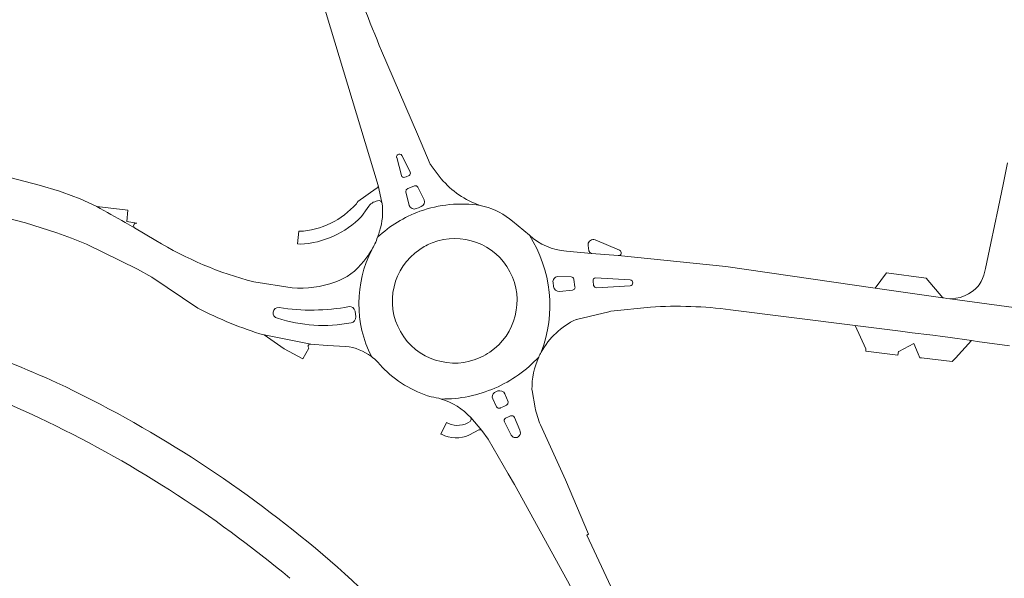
# Model space of a CAD drawing. Header units: metres. Extents: x 166325 to 190320, y 381923 to 404576.
# Tile 965 of 1056: x 181797 to 181979, y 385349 to 385452. Entities that reach past the tile are written whole.
import ezdxf

# ---------------------------------------------------------------- set-up
doc = ezdxf.new("R2010")
doc.units = ezdxf.units.M
doc.layers.add('B-WE-VH-VERHARDING_ASFALT-GV', color=8, linetype='Continuous', lineweight=18)
doc.layers.add('B-WE-VH-VERHARDING_BETONSTRAATSTEEN-GV', color=8, linetype='Continuous', lineweight=18)

msp = doc.modelspace()

# ---------------------------------------------------------------- linework, layer by layer
at = {"layer": 'B-WE-VH-VERHARDING_ASFALT-GV', "flags": 128}
for points in [[(181845.077, 385483.363), (181848.062, 385471.703), (181849.417, 385466.41), (181863.082, 385421.331), (181863.75, 385418.178)], [(181845.077, 385483.363), (181848.062, 385471.703), (181849.417, 385466.41), (181863.082, 385421.331), (181863.75, 385418.178)], [(181845.077, 385483.363), (181848.062, 385471.703), (181849.417, 385466.41), (181863.082, 385421.331), (181863.75, 385418.178)], [(181870.324, 385430.813), (181863.709, 385446.189)], [(181870.324, 385430.813), (181863.709, 385446.189)], [(181870.324, 385430.813), (181863.709, 385446.189)], [(181874.74, 385422.552), (181872.867, 385425.02), (181872.773, 385425.143), (181872.68, 385425.266), (181870.324, 385430.813)], [(181874.74, 385422.552), (181872.867, 385425.02), (181872.773, 385425.143), (181872.68, 385425.266), (181870.324, 385430.813)], [(181874.74, 385422.552), (181872.867, 385425.02), (181872.773, 385425.143), (181872.68, 385425.266), (181870.324, 385430.813)], [(181867.444, 385426.857), (181867.453, 385426.838), (181868.961, 385423.848)], [(181867.444, 385426.857), (181867.453, 385426.838), (181868.961, 385423.848)], [(181866.494, 385426.461), (181866.482, 385426.507)], [(181866.494, 385426.461), (181866.482, 385426.507)], [(181867.353, 385423.188), (181866.494, 385426.461)], [(181867.353, 385423.188), (181866.494, 385426.461)], [(181867.353, 385423.188), (181866.494, 385426.461)], [(181979.391, 385425.482), (181978.641, 385421.816), (181977.676, 385417.091), (181976.351, 385410.668), (181975.325, 385406.003), (181975.022, 385404.769), (181974.797, 385404.145), (181974.51, 385403.547), (181974.163, 385402.982), (181973.905, 385402.656), (181973.408, 385402.158), (181972.857, 385401.719), (181972.169, 385401.276), (181971.434, 385400.917), (181970.661, 385400.646), (181969.863, 385400.468), (181968.832, 385400.362), (181984.649, 385398.239)], [(181979.391, 385425.482), (181978.641, 385421.816), (181977.676, 385417.091), (181976.351, 385410.668), (181975.325, 385406.003), (181975.022, 385404.769), (181974.797, 385404.145), (181974.51, 385403.547), (181974.163, 385402.982), (181973.905, 385402.656), (181973.408, 385402.158), (181972.857, 385401.719), (181972.169, 385401.276), (181971.434, 385400.917), (181970.661, 385400.646), (181969.863, 385400.468), (181968.832, 385400.362), (181984.649, 385398.239)], [(181979.391, 385425.482), (181978.641, 385421.816), (181977.676, 385417.091), (181976.351, 385410.668), (181975.325, 385406.003), (181975.022, 385404.769), (181974.797, 385404.145), (181974.51, 385403.547), (181974.163, 385402.982), (181973.905, 385402.656), (181973.408, 385402.158), (181972.857, 385401.719), (181972.169, 385401.276), (181971.434, 385400.917), (181970.661, 385400.646), (181969.863, 385400.468), (181968.832, 385400.362), (181984.649, 385398.239)], [(181868.773, 385423.145), (181868.254, 385422.938)], [(181868.773, 385423.145), (181868.254, 385422.938)], [(181868.961, 385423.848), (181868.992, 385423.786)], [(181868.961, 385423.848), (181868.992, 385423.786)], [(181868.961, 385423.848), (181868.992, 385423.786)], [(181811.029, 385417.454), (181807.966, 385418.824), (181804.627, 385420.063), (181804.138, 385420.244), (181800.404, 385421.405), (181795.23, 385422.731)], [(181811.029, 385417.454), (181807.966, 385418.824), (181804.627, 385420.063), (181804.138, 385420.244), (181800.404, 385421.405), (181795.23, 385422.731)], [(181811.029, 385417.454), (181807.966, 385418.824), (181804.627, 385420.063), (181804.138, 385420.244), (181800.404, 385421.405), (181795.23, 385422.731)], [(181868.254, 385422.938), (181868.017, 385422.844)], [(181868.254, 385422.938), (181868.017, 385422.844)], [(181868.254, 385422.938), (181868.017, 385422.844)], [(181869.031, 385420.961), (181869.752, 385421.25), (181870.132, 385421.239), (181870.414, 385420.984), (181871.575, 385418.689)], [(181869.031, 385420.961), (181869.752, 385421.25), (181870.132, 385421.239), (181870.414, 385420.984), (181871.575, 385418.689)], [(181869.031, 385420.961), (181869.752, 385421.25), (181870.132, 385421.239), (181870.414, 385420.984), (181871.575, 385418.689)], [(181868.812, 385417.644), (181868.177, 385420.122), (181868.224, 385420.505), (181868.518, 385420.756), (181869.031, 385420.961)], [(181868.812, 385417.644), (181868.177, 385420.122), (181868.224, 385420.505), (181868.518, 385420.756), (181869.031, 385420.961)], [(181863.75, 385418.178), (181863.783, 385418.024)], [(181863.75, 385418.178), (181863.783, 385418.024)], [(181863.75, 385418.178), (181863.783, 385418.024)], [(181870.508, 385417.204), (181870.098, 385417.036)], [(181870.508, 385417.204), (181870.098, 385417.036)], [(181870.508, 385417.204), (181870.098, 385417.036)], [(181871.018, 385417.414), (181870.508, 385417.204)], [(181871.018, 385417.414), (181870.508, 385417.204)], [(181871.018, 385417.414), (181870.508, 385417.204)], [(181793.279, 385415.601), (181797.841, 385414.396), (181803.647, 385412.549), (181806.358, 385411.576), (181809.16, 385410.458), (181818.596, 385405.874), (181821.207, 385404.357), (181829.729, 385398.677)], [(181793.279, 385415.601), (181797.841, 385414.396), (181803.647, 385412.549), (181806.358, 385411.576), (181809.16, 385410.458), (181818.596, 385405.874), (181821.207, 385404.357), (181829.729, 385398.677)], [(181793.279, 385415.601), (181797.841, 385414.396), (181803.647, 385412.549), (181806.358, 385411.576), (181809.16, 385410.458), (181818.596, 385405.874), (181821.207, 385404.357), (181829.729, 385398.677)], [(181818, 385413.491), (181817.154, 385413.979), (181816.306, 385414.466)], [(181818, 385413.491), (181817.154, 385413.979), (181816.306, 385414.466)], [(181887.882, 385414.709), (181887.364, 385415.133)], [(181887.882, 385414.709), (181887.364, 385415.133)], [(181887.882, 385414.709), (181887.364, 385415.133)], [(181891.011, 385412.149), (181887.882, 385414.709)], [(181891.011, 385412.149), (181887.882, 385414.709)], [(181891.011, 385412.149), (181887.882, 385414.709)], [(181821.965, 385411.18), (181818, 385413.491)], [(181821.965, 385411.18), (181818, 385413.491)], [(181821.965, 385411.18), (181818, 385413.491)], [(182035.036, 385391.782), (182034.123, 385391.896), (182033.831, 385391.932), (182028.297, 385392.622), (182014.469, 385394.346), (182003.377, 385395.729), (181989.713, 385397.558), (181989.448, 385397.594), (181988.579, 385397.711), (181984.649, 385398.239), (181968.832, 385400.362), (181968.772, 385400.37), (181968.18, 385400.45), (181967.607, 385400.532), (181967.465, 385400.552), (181954.923, 385402.355), (181927.332, 385406.321), (181907.425, 385408.356), (181902.497, 385408.757), (181897.861, 385409.151)], [(182035.036, 385391.782), (182034.123, 385391.896), (182033.831, 385391.932), (182028.297, 385392.622), (182014.469, 385394.346), (182003.377, 385395.729), (181989.713, 385397.558), (181989.448, 385397.594), (181988.579, 385397.711), (181984.649, 385398.239), (181968.832, 385400.362), (181968.772, 385400.37), (181968.18, 385400.45), (181967.607, 385400.532), (181967.465, 385400.552), (181954.923, 385402.355), (181927.332, 385406.321), (181907.425, 385408.356), (181902.497, 385408.757), (181897.861, 385409.151)], [(182035.036, 385391.782), (182034.123, 385391.896), (182033.831, 385391.932), (182028.297, 385392.622), (182014.469, 385394.346), (182003.377, 385395.729), (181989.713, 385397.558), (181989.448, 385397.594), (181988.579, 385397.711), (181984.649, 385398.239), (181968.832, 385400.362), (181968.772, 385400.37), (181968.18, 385400.45), (181967.607, 385400.532), (181967.465, 385400.552), (181954.923, 385402.355), (181927.332, 385406.321), (181907.425, 385408.356), (181902.497, 385408.757), (181897.861, 385409.151)], [(181847.17, 385402.418), (181840.064, 385403.535)], [(181847.17, 385402.418), (181840.064, 385403.535)], [(181847.17, 385402.418), (181840.064, 385403.535)], [(181895.485, 385402.635), (181895.394, 385403.391)], [(181895.485, 385402.635), (181895.394, 385403.391)], [(181896.234, 385404.492), (181898.712, 385404.431), (181898.764, 385404.43)], [(181896.234, 385404.492), (181898.712, 385404.431), (181898.764, 385404.43)], [(181896.234, 385404.492), (181898.712, 385404.431), (181898.764, 385404.43)], [(181899.239, 385404.018), (181899.251, 385403.936), (181899.439, 385402.598), (181899.455, 385402.482)], [(181899.239, 385404.018), (181899.251, 385403.936), (181899.439, 385402.598), (181899.455, 385402.482)], [(181909.67, 385402.802), (181903.468, 385402.376), (181903.092, 385402.503), (181902.892, 385402.846), (181902.789, 385403.684)], [(181909.67, 385402.802), (181903.468, 385402.376), (181903.092, 385402.503), (181902.892, 385402.846), (181902.789, 385403.684)], [(181909.67, 385402.802), (181903.468, 385402.376), (181903.092, 385402.503), (181902.892, 385402.846), (181902.789, 385403.684)], [(181903.233, 385404.267), (181909.657, 385403.855)], [(181903.233, 385404.267), (181909.657, 385403.855)], [(181903.233, 385404.267), (181909.657, 385403.855)], [(181899.087, 385402.014), (181898.976, 385402.002), (181896.599, 385401.754), (181896.596, 385401.754)], [(181899.087, 385402.014), (181898.976, 385402.002), (181896.599, 385401.754), (181896.596, 385401.754)], [(181899.087, 385402.014), (181898.976, 385402.002), (181896.599, 385401.754), (181896.596, 385401.754)], [(181858.781, 385398.115), (181858.787, 385398.068), (181858.914, 385397.075)], [(181858.781, 385398.115), (181858.787, 385398.068), (181858.914, 385397.075)], [(181858.781, 385398.115), (181858.787, 385398.068), (181858.914, 385397.075)], [(181899.647, 385396.546), (181899.719, 385396.563), (181905.702, 385397.999), (181906.099, 385398.094), (181913.434, 385398.861)], [(181899.647, 385396.546), (181899.719, 385396.563), (181905.702, 385397.999), (181906.099, 385398.094), (181913.434, 385398.861)], [(181899.647, 385396.546), (181899.719, 385396.563), (181905.702, 385397.999), (181906.099, 385398.094), (181913.434, 385398.861)], [(181928.214, 385398.368), (181951.252, 385395.432), (181955.666, 385394.87), (181959.633, 385394.382), (181961.788, 385394.117), (181965.079, 385393.713), (181965.611, 385393.64), (181967.399, 385393.395), (181968.349, 385393.265), (181972.75, 385392.661), (181973.114, 385392.611), (181973.826, 385392.513), (181979.758, 385391.699)], [(181928.214, 385398.368), (181951.252, 385395.432), (181955.666, 385394.87), (181959.633, 385394.382), (181961.788, 385394.117), (181965.079, 385393.713), (181965.611, 385393.64), (181967.399, 385393.395), (181968.349, 385393.265), (181972.75, 385392.661), (181973.114, 385392.611), (181973.826, 385392.513), (181979.758, 385391.699)], [(181928.214, 385398.368), (181951.252, 385395.432), (181955.666, 385394.87), (181959.633, 385394.382), (181961.788, 385394.117), (181965.079, 385393.713), (181965.611, 385393.64), (181967.399, 385393.395), (181968.349, 385393.265), (181972.75, 385392.661), (181973.114, 385392.611), (181973.826, 385392.513), (181979.758, 385391.699)], [(181858.914, 385397.075), (181858.918, 385397.044)], [(181858.914, 385397.075), (181858.918, 385397.044)], [(181858.914, 385397.075), (181858.918, 385397.044)], [(181841.972, 385393.691), (181850.615, 385392.018), (181853.627, 385391.759), (181857.086, 385391.587)], [(181841.972, 385393.691), (181850.615, 385392.018), (181853.627, 385391.759), (181857.086, 385391.587)], [(181841.972, 385393.691), (181850.615, 385392.018), (181853.627, 385391.759), (181857.086, 385391.587)], [(181884.571, 385383.072), (181884.961, 385383.244)], [(181884.571, 385383.072), (181884.961, 385383.244)], [(181884.571, 385383.072), (181884.961, 385383.244)], [(181884.961, 385383.244), (181885.184, 385383.342)], [(181884.961, 385383.244), (181885.184, 385383.342)], [(181891.524, 385383.425), (181891.493, 385383.609)], [(181891.524, 385383.425), (181891.493, 385383.609)], [(181891.524, 385383.425), (181891.493, 385383.609)], [(181892.062, 385380.257), (181891.524, 385383.425)], [(181892.062, 385380.257), (181891.524, 385383.425)], [(181892.062, 385380.257), (181891.524, 385383.425)], [(181884.964, 385380.423), (181884.234, 385381.865)], [(181884.964, 385380.423), (181884.234, 385381.865)], [(181886.503, 385382.797), (181887.074, 385381.341), (181887.049, 385380.969), (181886.788, 385380.702), (181886.27, 385380.47)], [(181886.503, 385382.797), (181887.074, 385381.341), (181887.049, 385380.969), (181886.788, 385380.702), (181886.27, 385380.47)], [(181886.503, 385382.797), (181887.074, 385381.341), (181887.049, 385380.969), (181886.788, 385380.702), (181886.27, 385380.47)], [(181885.677, 385380.204), (181885.637, 385380.186)], [(181885.677, 385380.204), (181885.637, 385380.186)], [(181885.677, 385380.204), (181885.637, 385380.186)], [(181886.27, 385380.47), (181885.677, 385380.204)], [(181886.27, 385380.47), (181885.677, 385380.204)], [(181886.27, 385380.47), (181885.677, 385380.204)], [(181880.179, 385378.439), (181882.258, 385376.013), (181883.409, 385374.435), (181887.125, 385368.035), (181888.281, 385366.045), (181898.066, 385348.255), (181903.388, 385337.882), (181909.057, 385325.505), (181918.819, 385302.709), (181926.376, 385284.256), (181938.074, 385252.627), (181945.716, 385230.433), (181951.149, 385213.439), (181952.243, 385209.698)], [(181880.179, 385378.439), (181882.258, 385376.013), (181883.409, 385374.435), (181887.125, 385368.035), (181888.281, 385366.045), (181898.066, 385348.255), (181903.388, 385337.882), (181909.057, 385325.505), (181918.819, 385302.709), (181926.376, 385284.256), (181938.074, 385252.627), (181945.716, 385230.433), (181951.149, 385213.439), (181952.243, 385209.698)], [(181880.179, 385378.439), (181882.258, 385376.013), (181883.409, 385374.435), (181887.125, 385368.035), (181888.281, 385366.045), (181898.066, 385348.255), (181903.388, 385337.882), (181909.057, 385325.505), (181918.819, 385302.709), (181926.376, 385284.256), (181938.074, 385252.627), (181945.716, 385230.433), (181951.149, 385213.439), (181952.243, 385209.698)], [(181887.658, 385375.201), (181886.409, 385377.63)], [(181887.658, 385375.201), (181886.409, 385377.63)], [(181887.658, 385375.201), (181886.409, 385377.63)], [(181886.629, 385378.332), (181887.169, 385378.564), (181887.555, 385378.73)], [(181886.629, 385378.332), (181887.169, 385378.564), (181887.555, 385378.73)], [(181886.629, 385378.332), (181887.169, 385378.564), (181887.555, 385378.73)], [(181887.555, 385378.73), (181887.589, 385378.745)], [(181887.555, 385378.73), (181887.589, 385378.745)], [(181887.555, 385378.73), (181887.589, 385378.745)], [(181888.238, 385378.473), (181888.241, 385378.465), (181889.238, 385376.104)], [(181888.238, 385378.473), (181888.241, 385378.465), (181889.238, 385376.104)], [(181889.238, 385376.104), (181889.338, 385375.868)], [(181889.238, 385376.104), (181889.338, 385375.868)], [(181889.238, 385376.104), (181889.338, 385375.868)], [(181958.963, 385210.519), (181954.534, 385224.872), (181946.891, 385247.579), (181939.183, 385268.977), (181931.604, 385288.828), (181922.397, 385311.168), (181911.945, 385334.72), (181901.668, 385356.709), (181901.972, 385356.885), (181897.679, 385366.938), (181893.068, 385377.07)], [(181958.963, 385210.519), (181954.534, 385224.872), (181946.891, 385247.579), (181939.183, 385268.977), (181931.604, 385288.828), (181922.397, 385311.168), (181911.945, 385334.72), (181901.668, 385356.709), (181901.972, 385356.885), (181897.679, 385366.938), (181893.068, 385377.07)], [(181958.963, 385210.519), (181954.534, 385224.872), (181946.891, 385247.579), (181939.183, 385268.977), (181931.604, 385288.828), (181922.397, 385311.168), (181911.945, 385334.72), (181901.668, 385356.709), (181901.972, 385356.885), (181897.679, 385366.938), (181893.068, 385377.07)]]:
    msp.add_lwpolyline(points, dxfattribs=at)
at = {"layer": 'B-WE-VH-VERHARDING_ASFALT-GV'}
for points in [[(181863.709, 385446.189, -0.0239222), (181857.531, 385462.814)], [(181863.709, 385446.189, -0.0239222), (181857.531, 385462.814)], [(181863.709, 385446.189, -0.0239222), (181857.531, 385462.814)], [(181866.482, 385426.507, -0.2761878), (181866.653, 385427.01)], [(181866.482, 385426.507, -0.2761878), (181866.653, 385427.01)], [(181866.482, 385426.507, -0.2761878), (181866.653, 385427.01)], [(181866.653, 385427.01, -0.4790677), (181867.444, 385426.857)], [(181866.653, 385427.01, -0.4790677), (181867.444, 385426.857)], [(181866.653, 385427.01, -0.4790677), (181867.444, 385426.857)], [(181868.017, 385422.844, -0.4222653), (181867.353, 385423.188)], [(181868.017, 385422.844, -0.4222653), (181867.353, 385423.188)], [(181868.992, 385423.786, -0.3818791), (181868.773, 385423.145)], [(181868.992, 385423.786, -0.3818791), (181868.773, 385423.145)], [(181881.92, 385417.632, -0.1353728), (181874.74, 385422.552)], [(181881.92, 385417.632, -0.1353728), (181874.74, 385422.552)], [(181881.92, 385417.632, -0.1353728), (181874.74, 385422.552)], [(181863.783, 385418.024, -0.1162483), (181863.306, 385412.888)], [(181863.783, 385418.024, -0.1162483), (181863.306, 385412.888)], [(181863.783, 385418.024, -0.1162483), (181863.306, 385412.888)], [(181870.098, 385417.036, -0.4339597), (181868.812, 385417.644)], [(181870.098, 385417.036, -0.4339597), (181868.812, 385417.644)], [(181870.767, 385416.547, -0.1256225), (181881.92, 385417.632)], [(181870.767, 385416.547, -0.1256225), (181881.92, 385417.632)], [(181881.92, 385417.632, 0.1256225), (181870.767, 385416.547)], [(181870.767, 385416.547, -0.1256225), (181881.92, 385417.632)], [(181881.92, 385417.632, 0.1256225), (181870.767, 385416.547)], [(181871.575, 385418.689, -0.3975063), (181871.018, 385417.414)], [(181871.575, 385418.689, -0.3975063), (181871.018, 385417.414)], [(181871.575, 385418.689, -0.3975063), (181871.018, 385417.414)], [(181887.364, 385415.133, 0.1154889), (181881.92, 385417.632)], [(181887.364, 385415.133, 0.1154889), (181881.92, 385417.632)], [(181887.364, 385415.133, 0.1154889), (181881.92, 385417.632)], [(181816.306, 385414.466, 0.0025777), (181811.029, 385417.454)], [(181816.306, 385414.466, 0.0025777), (181811.029, 385417.454)], [(181870.767, 385416.547, 0.1020873), (181862.957, 385411.752)], [(181862.957, 385411.752, -0.1020873), (181870.767, 385416.547)], [(181870.767, 385416.547, 0.1020873), (181862.957, 385411.752)], [(181862.957, 385411.752, -0.1020873), (181870.767, 385416.547)], [(181870.767, 385416.547, 0.1020873), (181862.957, 385411.752)], [(181863.133, 385412.282, -0.011325), (181862.957, 385411.752)], [(181863.133, 385412.282, -0.011325), (181862.957, 385411.752)], [(181863.133, 385412.282, -0.011325), (181862.957, 385411.752)], [(181863.306, 385412.888, -0.0115519), (181863.133, 385412.282)], [(181863.306, 385412.888, -0.0115519), (181863.133, 385412.282)], [(181863.306, 385412.888, -0.0115519), (181863.133, 385412.282)], [(181897.861, 385409.151, -0.1632488), (181891.011, 385412.149)], [(181891.011, 385412.149, -0.2365362), (181893.213, 385390.529)], [(181893.213, 385390.529, 0.2365362), (181891.011, 385412.149)], [(181897.861, 385409.151, -0.1632488), (181891.011, 385412.149)], [(181891.011, 385412.149, -0.2365362), (181893.213, 385390.529)], [(181893.213, 385390.529, 0.2365362), (181891.011, 385412.149)], [(181897.861, 385409.151, -0.1632488), (181891.011, 385412.149)], [(181891.011, 385412.149, -0.2365362), (181893.213, 385390.529)], [(181840.064, 385403.535, -0.0757479), (181821.965, 385411.18)], [(181840.064, 385403.535, -0.0757479), (181821.965, 385411.18)], [(181840.064, 385403.535, -0.0757479), (181821.965, 385411.18)], [(181862.957, 385411.752, -0.0464887), (181861.879, 385409.43)], [(181862.957, 385411.752, -0.0464887), (181861.879, 385409.43)], [(181862.957, 385411.752, -0.0464887), (181861.879, 385409.43)], [(181870.742, 385409.497, -0.0575604), (181873.055, 385410.726)], [(181870.742, 385409.497, -0.0575604), (181873.055, 385410.726)], [(181873.055, 385410.726, -0.895271), (181883.693, 385390.522)], [(181873.055, 385410.726, -0.895271), (181883.693, 385390.522)], [(181873.055, 385410.726, -0.895271), (181883.693, 385390.522)], [(181861.879, 385409.43, 0.2391668), (181861.826, 385389.699)], [(181861.879, 385409.43, 0.2391668), (181861.826, 385389.699)], [(181861.826, 385389.699, -0.2391668), (181861.879, 385409.43)], [(181861.879, 385409.43, 0.2391668), (181861.826, 385389.699)], [(181861.826, 385389.699, -0.2391668), (181861.879, 385409.43)], [(181861.879, 385409.43, -0.0468701), (181860.393, 385407.349)], [(181861.879, 385409.43, -0.0468701), (181860.393, 385407.349)], [(181861.879, 385409.43, -0.0468701), (181860.393, 385407.349)], [(181882.047, 385389.578, -0.9246804), (181870.742, 385409.497)], [(181882.047, 385389.578, -0.9246804), (181870.742, 385409.497)], [(181882.047, 385389.578, -0.9246804), (181870.742, 385409.497)], [(181860.393, 385407.349, -0.1469923), (181855.077, 385403.425)], [(181860.393, 385407.349, -0.1469923), (181855.077, 385403.425)], [(181860.393, 385407.349, -0.1469923), (181855.077, 385403.425)], [(181855.077, 385403.425, -0.1013183), (181847.17, 385402.418)], [(181855.077, 385403.425, -0.1013183), (181847.17, 385402.418)], [(181855.077, 385403.425, -0.1013183), (181847.17, 385402.418)], [(181895.394, 385403.391, -0.4270673), (181896.234, 385404.492)], [(181895.394, 385403.391, -0.4270673), (181896.234, 385404.492)], [(181898.764, 385404.43, -0.3280986), (181899.239, 385404.018)], [(181898.764, 385404.43, -0.3280986), (181899.239, 385404.018)], [(181902.789, 385403.684, -0.4041974), (181903.233, 385404.267)], [(181902.789, 385403.684, -0.4041974), (181903.233, 385404.267)], [(181902.789, 385403.684, -0.4041974), (181903.233, 385404.267)], [(181909.657, 385403.855, -0.9050245), (181909.67, 385402.802)], [(181909.657, 385403.855, -0.9050245), (181909.67, 385402.802)], [(181909.657, 385403.855, -0.9050245), (181909.67, 385402.802)], [(181896.596, 385401.754, -0.4076445), (181895.485, 385402.635)], [(181896.596, 385401.754, -0.4076445), (181895.485, 385402.635)], [(181899.455, 385402.482, -0.3541508), (181899.087, 385402.014)], [(181899.455, 385402.482, -0.3541508), (181899.087, 385402.014)], [(181899.455, 385402.482, -0.3541508), (181899.087, 385402.014)], [(181803.688, 385384.865, 0.0330251), (181768.385, 385397.925)], [(181803.688, 385384.865, 0.0330251), (181768.385, 385397.925)], [(181803.688, 385384.865, 0.0330251), (181768.385, 385397.925)], [(181829.729, 385398.677, 0.0491662), (181841.972, 385393.691)], [(181829.729, 385398.677, 0.0491662), (181841.972, 385393.691)], [(181829.729, 385398.677, 0.0491662), (181841.972, 385393.691)], [(181844.422, 385396.804, -0.9805061), (181844.738, 385398.752)], [(181844.422, 385396.804, -0.9805061), (181844.738, 385398.752)], [(181844.738, 385398.752, 0.0848971), (181857.683, 385398.935)], [(181844.738, 385398.752, 0.0848971), (181857.683, 385398.935)], [(181844.738, 385398.752, 0.0848971), (181857.683, 385398.935)], [(181857.683, 385398.935, -0.4098074), (181858.781, 385398.115)], [(181857.683, 385398.935, -0.4098074), (181858.781, 385398.115)], [(181857.683, 385398.935, -0.4098074), (181858.781, 385398.115)], [(181913.434, 385398.861, -0.0462093), (181928.214, 385398.368)], [(181913.434, 385398.861, -0.0462093), (181928.214, 385398.368)], [(181913.434, 385398.861, -0.0462093), (181928.214, 385398.368)], [(181734.319, 385397.071, -0.0837025), (181800.385, 385378.381)], [(181734.319, 385397.071, -0.0837025), (181800.385, 385378.381)], [(181734.319, 385397.071, -0.0837025), (181800.385, 385378.381)], [(181858.068, 385395.951, -0.1278805), (181844.422, 385396.804)], [(181858.068, 385395.951, -0.1278805), (181844.422, 385396.804)], [(181858.068, 385395.951, -0.1278805), (181844.422, 385396.804)], [(181858.918, 385397.044, -0.4060936), (181858.068, 385395.951)], [(181858.918, 385397.044, -0.4060936), (181858.068, 385395.951)], [(181858.918, 385397.044, -0.4060936), (181858.068, 385395.951)], [(181893.213, 385390.529, -0.1605495), (181899.647, 385396.546)], [(181893.213, 385390.529, -0.1605495), (181899.647, 385396.546)], [(181893.213, 385390.529, -0.1605495), (181899.647, 385396.546)], [(181857.086, 385391.587, -0.1303684), (181861.826, 385389.699)], [(181857.086, 385391.587, -0.1303684), (181861.826, 385389.699)], [(181857.086, 385391.587, -0.1303684), (181861.826, 385389.699)], [(181883.693, 385390.522, -0.0410504), (181882.047, 385389.578)], [(181883.693, 385390.522, -0.0410504), (181882.047, 385389.578)], [(181883.693, 385390.522, -0.0410504), (181882.047, 385389.578)], [(181892.745, 385389.593, -0.017094), (181893.213, 385390.529)], [(181892.745, 385389.593, -0.017094), (181893.213, 385390.529)], [(181892.745, 385389.593, -0.017094), (181893.213, 385390.529)], [(181861.826, 385389.699, -0.0683344), (181863.762, 385387.801)], [(181861.826, 385389.699, -0.0683344), (181863.762, 385387.801)], [(181861.826, 385389.699, -0.0683344), (181863.762, 385387.801)], [(181892.745, 385389.593, -0.1024202), (181884.658, 385383.885)], [(181884.658, 385383.885, 0.1024202), (181892.745, 385389.593)], [(181892.745, 385389.593, -0.1024202), (181884.658, 385383.885)], [(181884.658, 385383.885, 0.1024202), (181892.745, 385389.593)], [(181892.745, 385389.593, -0.1024202), (181884.658, 385383.885)], [(181891.493, 385383.609, -0.109971), (181892.745, 385389.593)], [(181891.493, 385383.609, -0.109971), (181892.745, 385389.593)], [(181891.493, 385383.609, -0.109971), (181892.745, 385389.593)], [(181863.762, 385387.801, 0.1300097), (181872.85, 385382.257)], [(181863.762, 385387.801, 0.1300097), (181872.85, 385382.257)], [(181863.762, 385387.801, 0.1300097), (181872.85, 385382.257)], [(181851.475, 385354.271, 0.0634469), (181803.688, 385384.865)], [(181851.475, 385354.271, 0.0634469), (181803.688, 385384.865)], [(181851.475, 385354.271, 0.0634469), (181803.688, 385384.865)], [(181874.721, 385381.861, 0.1050689), (181884.658, 385383.885)], [(181874.721, 385381.861, 0.1050689), (181884.658, 385383.885)], [(181884.658, 385383.885, -0.1050689), (181874.721, 385381.861)], [(181874.721, 385381.861, 0.1050689), (181884.658, 385383.885)], [(181884.658, 385383.885, -0.1050689), (181874.721, 385381.861)], [(181884.234, 385381.865, -0.3537224), (181884.571, 385383.072)], [(181884.234, 385381.865, -0.3537224), (181884.571, 385383.072)], [(181885.184, 385383.342, -0.3704544), (181886.503, 385382.797)], [(181885.184, 385383.342, -0.3704544), (181886.503, 385382.797)], [(181872.85, 385382.257, -0.0394793), (181874.721, 385381.861)], [(181872.85, 385382.257, -0.0394793), (181874.721, 385381.861)], [(181872.85, 385382.257, -0.0394793), (181874.721, 385381.861)], [(181874.721, 385381.861, -0.1362753), (181880.179, 385378.439)], [(181874.721, 385381.861, -0.1362753), (181880.179, 385378.439)], [(181874.721, 385381.861, -0.1362753), (181880.179, 385378.439)], [(181885.637, 385380.186, -0.3758844), (181884.964, 385380.423)], [(181885.637, 385380.186, -0.3758844), (181884.964, 385380.423)], [(181885.637, 385380.186, -0.3758844), (181884.964, 385380.423)], [(181893.068, 385377.07, -0.0351109), (181892.062, 385380.257)], [(181893.068, 385377.07, -0.0351109), (181892.062, 385380.257)], [(181893.068, 385377.07, -0.0351109), (181892.062, 385380.257)], [(181800.385, 385378.381, -0.0644036), (181846.737, 385348.73)], [(181800.385, 385378.381, -0.0644036), (181846.737, 385348.73)], [(181800.385, 385378.381, -0.0644036), (181846.737, 385348.73)], [(181886.409, 385377.63, -0.407558), (181886.629, 385378.332)], [(181886.409, 385377.63, -0.407558), (181886.629, 385378.332)], [(181886.409, 385377.63, -0.407558), (181886.629, 385378.332)], [(181887.589, 385378.745, -0.4032557), (181888.238, 385378.473)], [(181887.589, 385378.745, -0.4032557), (181888.238, 385378.473)], [(181887.589, 385378.745, -0.4032557), (181888.238, 385378.473)], [(181889.338, 385375.868, -0.3364331), (181888.92, 385374.851)], [(181889.338, 385375.868, -0.3364331), (181888.92, 385374.851)], [(181889.338, 385375.868, -0.3364331), (181888.92, 385374.851)], [(181888.92, 385374.851, -0.4231178), (181887.658, 385375.201)], [(181888.92, 385374.851, -0.4231178), (181887.658, 385375.201)], [(181889.99, 385312.193, 0.06451), (181851.475, 385354.271)], [(181889.99, 385312.193, 0.06451), (181851.475, 385354.271)], [(181889.99, 385312.193, 0.06451), (181851.475, 385354.271)]]:
    msp.add_lwpolyline(points, format="xyb", dxfattribs=at)
at = {"layer": 'B-WE-VH-VERHARDING_BETONSTRAATSTEEN-GV'}
for points in [[(181866.653, 385427.01, 0.2761878), (181866.482, 385426.507)], [(181866.653, 385427.01, 0.2761878), (181866.482, 385426.507)], [(181867.444, 385426.857, 0.4790677), (181866.653, 385427.01)], [(181867.444, 385426.857, 0.4790677), (181866.653, 385427.01)], [(181867.353, 385423.188, 0.4222653), (181868.017, 385422.844)], [(181867.353, 385423.188, 0.4222653), (181868.017, 385422.844)], [(181867.353, 385423.188, 0.4222653), (181868.017, 385422.844)], [(181868.773, 385423.145, 0.3818791), (181868.992, 385423.786)], [(181868.773, 385423.145, 0.3818791), (181868.992, 385423.786)], [(181868.773, 385423.145, 0.3818791), (181868.992, 385423.786)], [(181859.036, 385417.934, -0.1999851), (181848.511, 385412.847)], [(181859.036, 385417.934, -0.1999851), (181848.511, 385412.847)], [(181859.036, 385417.934, -0.1999851), (181848.511, 385412.847)], [(181859.313, 385418.375, 0.0197412), (181859.036, 385417.934)], [(181859.313, 385418.375, 0.0197412), (181859.036, 385417.934)], [(181859.313, 385418.375, 0.0197412), (181859.036, 385417.934)], [(181861.308, 385417.509, -0.1976906), (181863.225, 385418.526)], [(181861.308, 385417.509, -0.1976906), (181863.225, 385418.526)], [(181861.308, 385417.509, -0.1976906), (181863.225, 385418.526)], [(181868.812, 385417.644, 0.4339597), (181870.098, 385417.036)], [(181868.812, 385417.644, 0.4339597), (181870.098, 385417.036)], [(181868.812, 385417.644, 0.4339597), (181870.098, 385417.036)], [(181871.018, 385417.414, 0.3975063), (181871.575, 385418.689)], [(181871.018, 385417.414, 0.3975063), (181871.575, 385418.689)], [(181811.029, 385417.454, -0.0025777), (181816.306, 385414.466)], [(181811.029, 385417.454, -0.0025777), (181816.306, 385414.466)], [(181811.029, 385417.454, -0.0025777), (181816.306, 385414.466)], [(181817.912, 385413.612, -0.6125622), (181818.444, 385414.375)], [(181817.912, 385413.612, -0.6125622), (181818.444, 385414.375)], [(181817.912, 385413.612, -0.6125622), (181818.444, 385414.375)], [(181848.664, 385410.458, 0.1862724), (181859.991, 385415.586)], [(181848.664, 385410.458, 0.1862724), (181859.991, 385415.586)], [(181848.664, 385410.458, 0.1862724), (181859.991, 385415.586)], [(181818, 385413.491, -0.0815727), (181817.912, 385413.612)], [(181818, 385413.491, -0.0815727), (181817.912, 385413.612)], [(181818, 385413.491, -0.0815727), (181817.912, 385413.612)], [(181903.166, 385411.287, 0.4813201), (181901.867, 385410.438)], [(181903.166, 385411.287, 0.4813201), (181901.867, 385410.438)], [(181907.425, 385408.356, 0.841541), (181907.689, 385409.366)], [(181907.425, 385408.356, 0.841541), (181907.689, 385409.366)], [(181896.234, 385404.492, 0.4270673), (181895.394, 385403.391)], [(181896.234, 385404.492, 0.4270673), (181895.394, 385403.391)], [(181896.234, 385404.492, 0.4270673), (181895.394, 385403.391)], [(181899.239, 385404.018, 0.3280986), (181898.764, 385404.43)], [(181899.239, 385404.018, 0.3280986), (181898.764, 385404.43)], [(181899.239, 385404.018, 0.3280986), (181898.764, 385404.43)], [(181903.233, 385404.267, 0.4041974), (181902.789, 385403.684)], [(181903.233, 385404.267, 0.4041974), (181902.789, 385403.684)], [(181909.67, 385402.802, 0.9050245), (181909.657, 385403.855)], [(181909.67, 385402.802, 0.9050245), (181909.657, 385403.855)], [(181895.485, 385402.635, 0.4076445), (181896.596, 385401.754)], [(181895.485, 385402.635, 0.4076445), (181896.596, 385401.754)], [(181895.485, 385402.635, 0.4076445), (181896.596, 385401.754)], [(181899.087, 385402.014, 0.3541508), (181899.455, 385402.482)], [(181899.087, 385402.014, 0.3541508), (181899.455, 385402.482)], [(181844.738, 385398.752, 0.9805061), (181844.422, 385396.804)], [(181844.738, 385398.752, 0.9805061), (181844.422, 385396.804)], [(181844.738, 385398.752, 0.9805061), (181844.422, 385396.804)], [(181857.683, 385398.935, -0.0848971), (181844.738, 385398.752)], [(181857.683, 385398.935, -0.0848971), (181844.738, 385398.752)], [(181858.781, 385398.115, 0.4098074), (181857.683, 385398.935)], [(181858.781, 385398.115, 0.4098074), (181857.683, 385398.935)], [(181844.422, 385396.804, 0.1278805), (181858.068, 385395.951)], [(181844.422, 385396.804, 0.1278805), (181858.068, 385395.951)], [(181858.068, 385395.951, 0.4060936), (181858.918, 385397.044)], [(181858.068, 385395.951, 0.4060936), (181858.918, 385397.044)], [(181850.246, 385391.246, -0.7475132), (181850.615, 385392.018)], [(181850.246, 385391.246, -0.7475132), (181850.615, 385392.018)], [(181850.246, 385391.246, -0.7475132), (181850.615, 385392.018)], [(181884.571, 385383.072, 0.3537224), (181884.234, 385381.865)], [(181884.571, 385383.072, 0.3537224), (181884.234, 385381.865)], [(181884.571, 385383.072, 0.3537224), (181884.234, 385381.865)], [(181886.503, 385382.797, 0.3704544), (181885.184, 385383.342)], [(181886.503, 385382.797, 0.3704544), (181885.184, 385383.342)], [(181886.503, 385382.797, 0.3704544), (181885.184, 385383.342)], [(181884.964, 385380.423, 0.3758844), (181885.637, 385380.186)], [(181884.964, 385380.423, 0.3758844), (181885.637, 385380.186)], [(181880.088, 385377.713, -0.2579764), (181876.068, 385377.328)], [(181880.088, 385377.713, -0.2579764), (181876.068, 385377.328)], [(181880.088, 385377.713, -0.2579764), (181876.068, 385377.328)], [(181886.629, 385378.332, 0.407558), (181886.409, 385377.63)], [(181886.629, 385378.332, 0.407558), (181886.409, 385377.63)], [(181888.238, 385378.473, 0.4032557), (181887.589, 385378.745)], [(181888.238, 385378.473, 0.4032557), (181887.589, 385378.745)], [(181888.92, 385374.851, 0.3364331), (181889.338, 385375.868)], [(181888.92, 385374.851, 0.3364331), (181889.338, 385375.868)], [(181874.743, 385375.354, 0.2398697), (181879.925, 385375.213)], [(181874.743, 385375.354, 0.2398697), (181879.925, 385375.213)], [(181874.743, 385375.354, 0.2398697), (181879.925, 385375.213)], [(181887.658, 385375.201, 0.4231178), (181888.92, 385374.851)], [(181887.658, 385375.201, 0.4231178), (181888.92, 385374.851)], [(181887.658, 385375.201, 0.4231178), (181888.92, 385374.851)]]:
    msp.add_lwpolyline(points, format="xyb", dxfattribs=at)
at = {"layer": 'B-WE-VH-VERHARDING_BETONSTRAATSTEEN-GV', "flags": 128}
for points in [[(181868.961, 385423.848), (181867.453, 385426.838), (181867.444, 385426.857)], [(181868.961, 385423.848), (181867.453, 385426.838), (181867.444, 385426.857)], [(181868.961, 385423.848), (181867.453, 385426.838), (181867.444, 385426.857)], [(181866.482, 385426.507), (181866.494, 385426.461)], [(181866.482, 385426.507), (181866.494, 385426.461)], [(181866.482, 385426.507), (181866.494, 385426.461)], [(181866.494, 385426.461), (181867.353, 385423.188)], [(181866.494, 385426.461), (181867.353, 385423.188)], [(181868.254, 385422.938), (181868.773, 385423.145)], [(181868.254, 385422.938), (181868.773, 385423.145)], [(181868.254, 385422.938), (181868.773, 385423.145)], [(181868.992, 385423.786), (181868.961, 385423.848)], [(181868.992, 385423.786), (181868.961, 385423.848)], [(181863.225, 385418.526), (181863.544, 385418.438), (181863.75, 385418.178), (181863.082, 385421.331), (181862.998, 385420.969), (181862.694, 385420.755)], [(181863.225, 385418.526), (181863.544, 385418.438), (181863.75, 385418.178), (181863.082, 385421.331), (181862.998, 385420.969), (181862.694, 385420.755)], [(181863.225, 385418.526), (181863.544, 385418.438), (181863.75, 385418.178), (181863.082, 385421.331), (181862.998, 385420.969), (181862.694, 385420.755)], [(181868.017, 385422.844), (181868.254, 385422.938)], [(181868.017, 385422.844), (181868.254, 385422.938)], [(181871.575, 385418.689), (181870.414, 385420.984), (181870.132, 385421.239), (181869.752, 385421.25), (181869.031, 385420.961)], [(181871.575, 385418.689), (181870.414, 385420.984), (181870.132, 385421.239), (181869.752, 385421.25), (181869.031, 385420.961)], [(181862.694, 385420.755), (181859.313, 385418.375)], [(181862.694, 385420.755), (181859.313, 385418.375)], [(181862.694, 385420.755), (181859.313, 385418.375)], [(181869.031, 385420.961), (181868.518, 385420.756), (181868.224, 385420.505), (181868.177, 385420.122), (181868.812, 385417.644)], [(181869.031, 385420.961), (181868.518, 385420.756), (181868.224, 385420.505), (181868.177, 385420.122), (181868.812, 385417.644)], [(181869.031, 385420.961), (181868.518, 385420.756), (181868.224, 385420.505), (181868.177, 385420.122), (181868.812, 385417.644)], [(181861.014, 385417.08), (181861.308, 385417.509)], [(181861.014, 385417.08), (181861.308, 385417.509)], [(181861.014, 385417.08), (181861.308, 385417.509)], [(181818.444, 385414.375), (181816.591, 385414.642), (181816.778, 385416.747), (181811.029, 385417.454)], [(181818.444, 385414.375), (181816.591, 385414.642), (181816.778, 385416.747), (181811.029, 385417.454)], [(181818.444, 385414.375), (181816.591, 385414.642), (181816.778, 385416.747), (181811.029, 385417.454)], [(181859.991, 385415.586), (181861.014, 385417.08)], [(181859.991, 385415.586), (181861.014, 385417.08)], [(181859.991, 385415.586), (181861.014, 385417.08)], [(181870.098, 385417.036), (181870.508, 385417.204)], [(181870.098, 385417.036), (181870.508, 385417.204)], [(181870.508, 385417.204), (181871.018, 385417.414)], [(181870.508, 385417.204), (181871.018, 385417.414)], [(181816.306, 385414.466), (181817.154, 385413.979), (181818, 385413.491)], [(181816.306, 385414.466), (181817.154, 385413.979), (181818, 385413.491)], [(181816.306, 385414.466), (181817.154, 385413.979), (181818, 385413.491)], [(181848.511, 385412.847), (181848.392, 385412.862), (181848.141, 385410.523)], [(181848.511, 385412.847), (181848.392, 385412.862), (181848.141, 385410.523)], [(181848.511, 385412.847), (181848.392, 385412.862), (181848.141, 385410.523)], [(181848.141, 385410.523), (181848.664, 385410.458)], [(181848.141, 385410.523), (181848.664, 385410.458)], [(181848.141, 385410.523), (181848.664, 385410.458)], [(181901.867, 385410.438), (181901.865, 385410.307), (181901.873, 385410.216), (181902.01, 385409.215), (181902.181, 385408.909), (181902.497, 385408.757), (181907.425, 385408.356)], [(181901.867, 385410.438), (181901.865, 385410.307), (181901.873, 385410.216), (181902.01, 385409.215), (181902.181, 385408.909), (181902.497, 385408.757), (181907.425, 385408.356)], [(181901.867, 385410.438), (181901.865, 385410.307), (181901.873, 385410.216), (181902.01, 385409.215), (181902.181, 385408.909), (181902.497, 385408.757), (181907.425, 385408.356)], [(181907.689, 385409.366), (181907.664, 385409.377), (181903.166, 385411.287)], [(181907.689, 385409.366), (181907.664, 385409.377), (181903.166, 385411.287)], [(181907.689, 385409.366), (181907.664, 385409.377), (181903.166, 385411.287)], [(181895.394, 385403.391), (181895.485, 385402.635)], [(181895.394, 385403.391), (181895.485, 385402.635)], [(181895.394, 385403.391), (181895.485, 385402.635)], [(181898.764, 385404.43), (181898.712, 385404.431), (181896.234, 385404.492)], [(181898.764, 385404.43), (181898.712, 385404.431), (181896.234, 385404.492)], [(181899.455, 385402.482), (181899.439, 385402.598), (181899.251, 385403.936), (181899.239, 385404.018)], [(181899.455, 385402.482), (181899.439, 385402.598), (181899.251, 385403.936), (181899.239, 385404.018)], [(181899.455, 385402.482), (181899.439, 385402.598), (181899.251, 385403.936), (181899.239, 385404.018)], [(181902.789, 385403.684), (181902.892, 385402.846), (181903.092, 385402.503), (181903.468, 385402.376), (181909.67, 385402.802)], [(181902.789, 385403.684), (181902.892, 385402.846), (181903.092, 385402.503), (181903.468, 385402.376), (181909.67, 385402.802)], [(181909.657, 385403.855), (181903.233, 385404.267)], [(181909.657, 385403.855), (181903.233, 385404.267)], [(181896.596, 385401.754), (181896.599, 385401.754), (181898.976, 385402.002), (181899.087, 385402.014)], [(181896.596, 385401.754), (181896.599, 385401.754), (181898.976, 385402.002), (181899.087, 385402.014)], [(181858.918, 385397.044), (181858.914, 385397.075), (181858.787, 385398.068), (181858.781, 385398.115)], [(181858.918, 385397.044), (181858.914, 385397.075), (181858.787, 385398.068), (181858.781, 385398.115)], [(181858.918, 385397.044), (181858.914, 385397.075), (181858.787, 385398.068), (181858.781, 385398.115)], [(181850.615, 385392.018), (181841.972, 385393.691), (181845.705, 385391.16), (181849.135, 385389.293), (181850.246, 385391.246)], [(181850.615, 385392.018), (181841.972, 385393.691), (181845.705, 385391.16), (181849.135, 385389.293), (181850.246, 385391.246)], [(181850.615, 385392.018), (181841.972, 385393.691), (181845.705, 385391.16), (181849.135, 385389.293), (181850.246, 385391.246)], [(181884.961, 385383.244), (181884.571, 385383.072)], [(181884.961, 385383.244), (181884.571, 385383.072)], [(181885.184, 385383.342), (181884.961, 385383.244)], [(181885.184, 385383.342), (181884.961, 385383.244)], [(181885.184, 385383.342), (181884.961, 385383.244)], [(181884.234, 385381.865), (181884.964, 385380.423)], [(181884.234, 385381.865), (181884.964, 385380.423)], [(181884.234, 385381.865), (181884.964, 385380.423)], [(181886.27, 385380.47), (181886.788, 385380.702), (181887.049, 385380.969), (181887.074, 385381.341), (181886.503, 385382.797)], [(181886.27, 385380.47), (181886.788, 385380.702), (181887.049, 385380.969), (181887.074, 385381.341), (181886.503, 385382.797)], [(181885.637, 385380.186), (181885.677, 385380.204), (181886.27, 385380.47)], [(181885.637, 385380.186), (181885.677, 385380.204), (181886.27, 385380.47)], [(181885.637, 385380.186), (181885.677, 385380.204), (181886.27, 385380.47)], [(181876.068, 385377.328), (181875.682, 385377.536), (181874.674, 385375.392)], [(181876.068, 385377.328), (181875.682, 385377.536), (181874.674, 385375.392)], [(181876.068, 385377.328), (181875.682, 385377.536), (181874.674, 385375.392)], [(181879.925, 385375.213), (181881.663, 385376.152), (181881.979, 385376.161), (181882.258, 385376.013), (181880.179, 385378.439)], [(181879.925, 385375.213), (181881.663, 385376.152), (181881.979, 385376.161), (181882.258, 385376.013), (181880.179, 385378.439)], [(181879.925, 385375.213), (181881.663, 385376.152), (181881.979, 385376.161), (181882.258, 385376.013), (181880.179, 385378.439)], [(181880.179, 385378.439), (181880.27, 385378.059), (181880.088, 385377.713)], [(181880.179, 385378.439), (181880.27, 385378.059), (181880.088, 385377.713)], [(181880.179, 385378.439), (181880.27, 385378.059), (181880.088, 385377.713)], [(181886.409, 385377.63), (181887.658, 385375.201)], [(181886.409, 385377.63), (181887.658, 385375.201)], [(181887.169, 385378.564), (181886.629, 385378.332)], [(181887.169, 385378.564), (181886.629, 385378.332)], [(181887.169, 385378.564), (181886.629, 385378.332)], [(181887.589, 385378.745), (181887.555, 385378.73), (181887.169, 385378.564)], [(181887.589, 385378.745), (181887.555, 385378.73), (181887.169, 385378.564)], [(181887.589, 385378.745), (181887.555, 385378.73), (181887.169, 385378.564)], [(181889.238, 385376.104), (181888.241, 385378.465), (181888.238, 385378.473)], [(181889.238, 385376.104), (181888.241, 385378.465), (181888.238, 385378.473)], [(181889.238, 385376.104), (181888.241, 385378.465), (181888.238, 385378.473)], [(181889.338, 385375.868), (181889.238, 385376.104)], [(181889.338, 385375.868), (181889.238, 385376.104)], [(181874.674, 385375.392), (181874.743, 385375.354)], [(181874.674, 385375.392), (181874.743, 385375.354)], [(181874.674, 385375.392), (181874.743, 385375.354)]]:
    msp.add_lwpolyline(points, dxfattribs=at)
for points in [[(181957.066, 385405.171), (181954.923, 385402.355), (181967.465, 385400.552), (181964.389, 385404.196)], [(181957.066, 385405.171), (181954.923, 385402.355), (181967.465, 385400.552), (181964.389, 385404.196)], [(181957.066, 385405.171), (181954.923, 385402.355), (181967.465, 385400.552), (181964.389, 385404.196)], [(181963.217, 385389.501), (181963.506, 385389.466), (181969.202, 385388.766), (181969.764, 385389.383), (181972.75, 385392.661), (181968.349, 385393.265), (181967.399, 385393.395), (181965.611, 385393.64), (181965.079, 385393.713), (181961.788, 385394.117), (181959.633, 385394.382), (181955.666, 385394.87), (181951.252, 385395.432), (181953.245, 385391.128), (181953.22, 385390.679), (181959.135, 385389.99), (181959.284, 385390.639), (181959.29, 385390.664), (181962.078, 385392.097), (181962.908, 385390.204)], [(181963.217, 385389.501), (181963.506, 385389.466), (181969.202, 385388.766), (181969.764, 385389.383), (181972.75, 385392.661), (181968.349, 385393.265), (181967.399, 385393.395), (181965.611, 385393.64), (181965.079, 385393.713), (181961.788, 385394.117), (181959.633, 385394.382), (181955.666, 385394.87), (181951.252, 385395.432), (181953.245, 385391.128), (181953.22, 385390.679), (181959.135, 385389.99), (181959.284, 385390.639), (181959.29, 385390.664), (181962.078, 385392.097), (181962.908, 385390.204)], [(181963.217, 385389.501), (181963.506, 385389.466), (181969.202, 385388.766), (181969.764, 385389.383), (181972.75, 385392.661), (181968.349, 385393.265), (181967.399, 385393.395), (181965.611, 385393.64), (181965.079, 385393.713), (181961.788, 385394.117), (181959.633, 385394.382), (181955.666, 385394.87), (181951.252, 385395.432), (181953.245, 385391.128), (181953.22, 385390.679), (181959.135, 385389.99), (181959.284, 385390.639), (181959.29, 385390.664), (181962.078, 385392.097), (181962.908, 385390.204)]]:
    msp.add_lwpolyline(points, close=True, dxfattribs=at)

doc.saveas('drawing.dxf')
